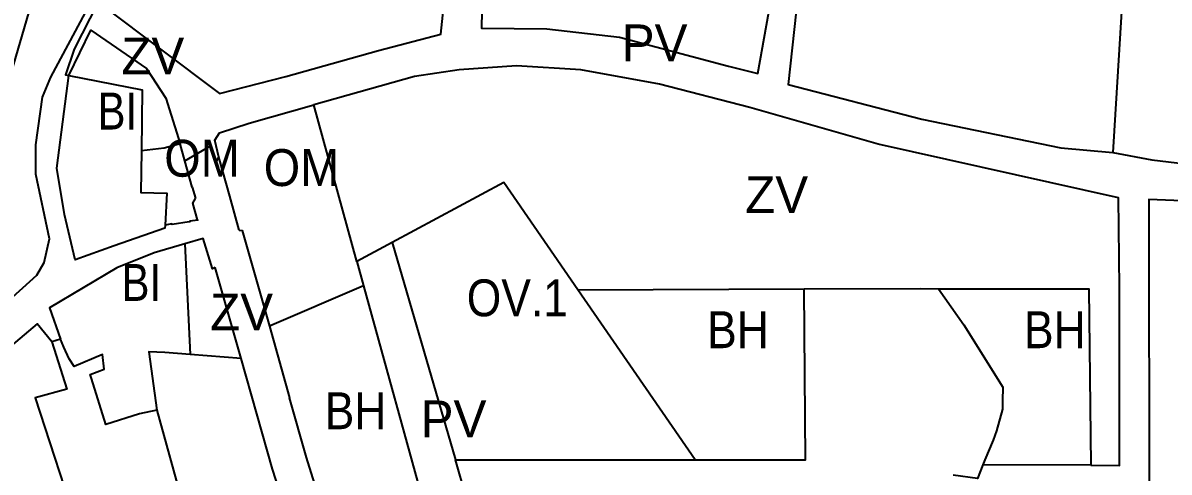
# Model space of a CAD drawing. Extents: x -650451 to -642268, y -1075216 to -1066610.
# Drawn here: x -645913 to -645446.8, y -1070119.9 to -1069937.3 of the extents above; entities that cross this region are included whole.
import ezdxf

# ---------------------------------------------------------------- set-up
doc = ezdxf.new("R2010")
doc.units = 0
doc.header["$LTSCALE"] = 6
doc.layers.add('1', color=7, linetype='Continuous', lineweight=35)
doc.layers.add('2', color=7, linetype='Continuous')
doc.layers.add('3', color=7, linetype='Continuous')

msp = doc.modelspace()

# ---------------------------------------------------------------- linework, layer by layer
at = {"layer": '1'}
for p, q in [((-645777.143, -1070034.287), (-645794.679, -1069970.596)), ((-645847.14, -1069993.34), (-645849.1, -1069986.42)), ((-645847.14, -1069993.34), (-645836.64, -1069987.18)), ((-645834.65, -1069994.21), (-645836.64, -1069987.18)), ((-645844.102, -1070004.015), (-645847.14, -1069993.34)), ((-645834.65, -1069994.21), (-645833.32, -1069991.86)), ((-645762.868, -1070026.606), (-645737.075, -1070114.955)), ((-645847.08, -1070027.09), (-645845.01, -1070072.12)), ((-645824.28, -1070073.67), (-645834.8, -1070036.71)), ((-645774.423, -1070044.167), (-645812.76, -1070060.53)), ((-645687.31, -1070045.724), (-645595.2, -1070045.403)), ((-645639.641, -1070114.891), (-645687.31, -1070045.724)), ((-645812.76, -1070060.53), (-645804.52, -1070089.63)), ((-645737.075, -1070114.955), (-645639.641, -1070114.891)), ((-645732.91, -1070129.5), (-645737.075, -1070114.955)), ((-645801.99, -1070148.51), (-645811.48, -1070118.65)), ((-645478.664, -1070117.114), (-645522.587, -1070116.952))]:
    msp.add_line(p, q, dxfattribs=at)
for points in [[(-645857.204, -1069862.954), (-645857.289, -1069863.338), (-645863.95, -1069889.468), (-645869.262, -1069905.935), (-645874.219, -1069917.496), (-645880.431, -1069930.3), (-645833, -1069966), (-645806, -1069959), (-645768.424, -1069948.431), (-645742.967, -1069941.862), (-645738.039, -1069894.231), (-645729.006, -1069844.136), (-645777.852, -1069832.241), (-645804.185, -1069825.84), (-645804.28, -1069826.76)], [(-645858.78, -1069862.84), (-645865.78, -1069888.76), (-645870.89, -1069903.5), (-645876.15, -1069916.47), (-645892.09, -1069947.98), (-645895.66, -1069958.42), (-645894.25, -1069958.7)], [(-645464.288, -1069895.362), (-645492.842, -1069895), (-645526.451, -1069890.745), (-645589.84, -1069875.892), (-645594.866, -1069902.242), (-645596.463, -1069914.335), (-645598.491, -1069932.472), (-645601.753, -1069962.317), (-645547.4, -1069976.382), (-645490.814, -1069988.074), (-645469.701, -1069990.011)], [(-645929.263, -1069881.347), (-645947.741, -1069963.127), (-645950.559, -1069985.34), (-645962, -1069984.94), (-645960.43, -1069997.16), (-645956.11, -1069997.41), (-645957.26, -1070006.85), (-645959.2, -1070006.76), (-645955.17, -1070038.09), (-645941.45, -1070037.17), (-645936.31, -1070036.82), (-645934.98, -1070012.58), (-645931.29, -1070012.23), (-645925.98, -1069986.2), (-645920.018, -1069966.193), (-645916.63, -1069954.05), (-645907.94, -1069924.17)], [(-645464.288, -1069895.362), (-645464.206, -1069899.449), (-645469.701, -1069990.011)], [(-645962.08, -1070058.72), (-645958.65, -1070057.27), (-645953.31, -1070055.02), (-645952.77, -1070056.63), (-645958.05, -1070059.79), (-645958.13, -1070066.59), (-645957.02, -1070072.53), (-645956.65, -1070074.52), (-645955.34, -1070081.48), (-645937.48, -1070070.14), (-645932.87, -1070064.33), (-645928.56, -1070060.21), (-645920.07, -1070051.36), (-645907.27, -1070039.82), (-645904.28, -1070034.66), (-645902.17, -1070025.11), (-645907.7, -1069998.79), (-645907.79, -1069986.84), (-645905.05, -1069967.45), (-645901.65, -1069959.39), (-645887.58, -1069932.97)], [(-645894.25, -1069958.7), (-645885.422, -1069940.184), (-645862.782, -1069955.809), (-645854.81, -1069967.927), (-645849.1, -1069986.42)], [(-645478.664, -1070117.114), (-645466.96, -1070117.157), (-645467.068, -1070044.959), (-645467.472, -1070008.38), (-645565.133, -1069986.508), (-645617.403, -1069971.714), (-645654.145, -1069962.232), (-645686.147, -1069956.306), (-645712.222, -1069954.725), (-645735.532, -1069956.306), (-645753.706, -1069959.071), (-645794.679, -1069970.596)], [(-645855.168, -1070019.44), (-645855.24, -1070020.68), (-645875.88, -1070027.96), (-645891.77, -1070033.55), (-645896.1, -1070015.11), (-645899.2, -1069996.32), (-645894.25, -1069958.7)], [(-645894.25, -1069958.7), (-645864.48, -1069964.53), (-645864.77, -1069989.26)], [(-645833.32, -1069991.86), (-645835, -1069985), (-645833, -1069982), (-645821, -1069978), (-645794.679, -1069970.596)], [(-645469.701, -1069990.011), (-645453.852, -1069992.968), (-645350.784, -1070005.227), (-645222.809, -1069993.701), (-645195.011, -1069990.48), (-645124.233, -1069980.695), (-645064.052, -1069973.429)], [(-645004.791, -1070324.889), (-645034.122, -1070126.616), (-645043.92, -1070076.344), (-645050.293, -1070047.035), (-645056.555, -1070026.163), (-645065.235, -1070011.695), (-645086.484, -1069984.195), (-645123.206, -1069988.629), (-645194.003, -1069998.417), (-645221.99, -1070001.66), (-645350.591, -1070013.242), (-645455.073, -1070009.111), (-645454.881, -1070137.836), (-645466.862, -1070133.219), (-645499.142, -1070133.293)], [(-645864.77, -1069989.26), (-645864.97, -1070006.16), (-645854.42, -1070006.47), (-645855.17, -1070019.44), (-645855.168, -1070019.44)], [(-645849.1, -1069986.42), (-645855.54, -1069988.24), (-645864.77, -1069989.26)], [(-645825.08, -1070021.52), (-645828.9, -1070007.76), (-645833.32, -1069991.86)], [(-645687.31, -1070045.724), (-645717.36, -1070002.12), (-645762.868, -1070026.606)], [(-645844.102, -1070004.015), (-645843.22, -1070007.12), (-645842.8, -1070008.59)], [(-645841.92, -1070017.321), (-645843.94, -1070010.6), (-645842.8, -1070008.59)], [(-645841.92, -1070017.321), (-645841.89, -1070017.42), (-645845.17, -1070017.91), (-645845.14, -1070018.08), (-645845.37, -1070018.12), (-645852.33, -1070019.2), (-645852.36, -1070019.01), (-645855.168, -1070019.44)], [(-645825.08, -1070021.52), (-645823.76, -1070021.67), (-645812.76, -1070060.53)], [(-645834.8, -1070036.71), (-645835.91, -1070037.31), (-645839.641, -1070024.9), (-645847.08, -1070027.09)], [(-645762.868, -1070026.606), (-645777.143, -1070034.287), (-645774.423, -1070044.167)], [(-645847.08, -1070027.09), (-645859.55, -1070030.76), (-645874.73, -1070036.85), (-645902.23, -1070053.06), (-645897.7, -1070065.86)], [(-645774.423, -1070044.167), (-645748.62, -1070137.889), (-645738.79, -1070156.281), (-645737.624, -1070169.544), (-645737.756, -1070204.389)], [(-645639.641, -1070114.891), (-645594.733, -1070114.868), (-645595.2, -1070045.403)], [(-645595.2, -1070045.403), (-645547.768, -1070045.237), (-645540.678, -1070045.406)], [(-645540.678, -1070045.406), (-645530.3, -1070060.08), (-645514.49, -1070085.4), (-645514.56, -1070090.91), (-645514.61, -1070094.35), (-645517.02, -1070103.08), (-645518.35, -1070106.87), (-645521.73, -1070114.83), (-645522.587, -1070116.952)], [(-645540.678, -1070045.406), (-645479.429, -1070045.409), (-645478.664, -1070117.114)], [(-645901.22, -1070066.97), (-645907.18, -1070059.55), (-645928.51, -1070077.51), (-645926.55, -1070082.68), (-645937.53, -1070082.92), (-645943.32, -1070086.36), (-645961.65, -1070097.54)], [(-645901.22, -1070066.97), (-645895.19, -1070086.13), (-645907.95, -1070089.73), (-645890.183, -1070144.147), (-645874.57, -1070161.8), (-645875.24, -1070183.6), (-645857.05, -1070252.52), (-645847.661, -1070247.79), (-645831.62, -1070284.705)], [(-645858.53, -1070094.64), (-645865.54, -1070096.26), (-645879.33, -1070100.58), (-645885.12, -1070081.87), (-645885.64, -1070080.17), (-645879.92, -1070078.07), (-645880.57, -1070072.02), (-645892.18, -1070076.97), (-645894.13, -1070073.88), (-645896.29, -1070069.08), (-645897.7, -1070065.86), (-645901.22, -1070066.97)], [(-645845.01, -1070072.12), (-645855.28, -1070071.32), (-645861.74, -1070070.95), (-645858.53, -1070094.64)], [(-645811.48, -1070118.65), (-645824.28, -1070073.67), (-645845.01, -1070072.12)], [(-645791.72, -1070133.09), (-645797.66, -1070113.88), (-645804.52, -1070089.63)], [(-645858.53, -1070094.64), (-645847.88, -1070133.4), (-645834.31, -1070176.15), (-645847.2, -1070180.14)], [(-645522.587, -1070116.952), (-645524.82, -1070122.48), (-645534.63, -1070121.09)]]:
    msp.add_lwpolyline(points, dxfattribs=at)
msp.add_lwpolyline([(-645599.271, -1069873.685), (-645677.849, -1069855.3), (-645716.277, -1069847.01), (-645723.668, -1069891.356), (-645726.131, -1069918.457), (-645726.542, -1069939.398), (-645699.889, -1069939.714), (-645670.325, -1069943.002), (-645625.979, -1069954.92), (-645614.072, -1069957.797), (-645606.07, -1069913.163), (-645604.424, -1069900.701)], close=True, dxfattribs=at)

# ---------------------------------------------------------------- texts
at = {"layer": '2', "width": 0.85}
for p in [(-645882.644, -1069980.604), (-645872.89, -1070050.3)]:
    msp.add_text('BI', height=15, dxfattribs=at).set_placement(p)
at = {"layer": '3'}
for s, p in [('PV', (-645669.459, -1069952.899)), ('ZV', (-645872.977, -1069958.221)), ('ZV', (-645619.259, -1070014.606)), ('ZV', (-645836.869, -1070062.286)), ('PV', (-645751.226, -1070105.769))]:
    msp.add_text(s, height=15, dxfattribs=at).set_placement(p)
for s, width, p in [('OM', 0.95, (-645855.509, -1069999.789)), ('OM', 0.95, (-645815.054, -1070003.585)), ('OV.1', 0.9, (-645732.476, -1070056.54)), ('BH', 0.9, (-645634.714, -1070069.5)), ('BH', 0.9, (-645505.846, -1070069.5)), ('BH', 0.9, (-645790.244, -1070102.458))]:
    msp.add_text(s, height=15, dxfattribs=dict(at, width=width)).set_placement(p)

doc.saveas('drawing.dxf')
